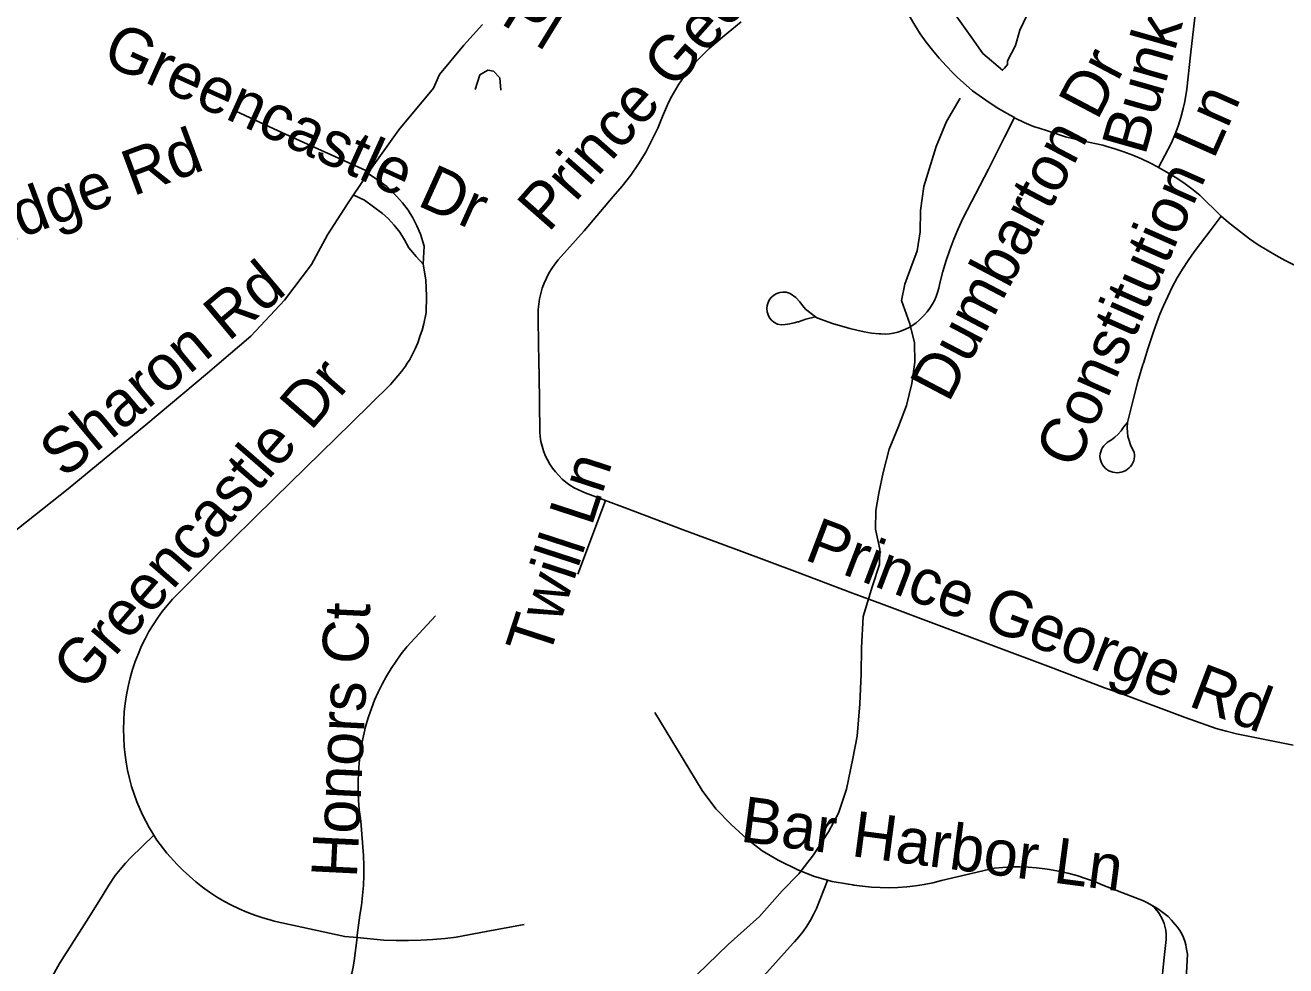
# Model space of a CAD drawing. Extents: x 1383679 to 1536984, y 460658 to 651027.
# Drawn here: x 1445596 to 1448217, y 503812 to 505769 of the extents above; entities that cross this region are included whole.
import ezdxf

# ---------------------------------------------------------------- set-up
doc = ezdxf.new("R2010")
doc.units = 0
for name, color, linetype in [('Exist Hydrographic Misc Water Feature', 7, 'Continuous'), ('Exist Road Non-System Type 51', 7, 'Continuous'), ('Exist Road Non-System Type 51 Label', 7, 'Continuous')]:
    doc.layers.add(name, color=color, linetype=linetype)

msp = doc.modelspace()

# ---------------------------------------------------------------- linework, layer by layer
at = {"layer": 'Exist Hydrographic Misc Water Feature'}
for points in [[(1447564.3, 505743), (1447505.5, 505826.4), (1447508.9, 505843.2), (1447518.2, 505860.1), (1447530.3, 505867.8), (1447556.6, 505879.3), (1447602.9, 505892.4), (1447610.9, 505892.2), (1447675.6, 505922.9), (1447707.7, 505926.2), (1447715.6, 505922), (1447727.3, 505905.8), (1447727.1, 505893.8), (1447702.1, 505846.3), (1447701.8, 505838.3), (1447664.3, 505759.1), (1447655.6, 505727.3), (1447639, 505695.6), (1447638.8, 505687.6), (1447632.6, 505679.8), (1447628.5, 505675.8), (1447587.2, 505710.7), (1447564.3, 505743)], [(1446532.1, 505635.4), (1446541.6, 505666.5), (1446557.8, 505676.1), (1446569.7, 505673.9), (1446583.4, 505659.6), (1446584.9, 505634.3)], [(1447540.4, 505617.6), (1447511.5, 505569.1), (1447490.5, 505517), (1447465, 505433.8), (1447458, 505383.9), (1447457.3, 505339.6), (1447450.6, 505300.3), (1447437.9, 505264.5), (1447425.2, 505230.3), (1447418.6, 505196.8), (1447435.8, 505148), (1447445, 505108.4), (1447446.3, 505068.2), (1447439.6, 505024), (1447428.7, 504978.3), (1447411.9, 504934.3), (1447392.9, 504887.1), (1447380.1, 504838.9), (1447371.3, 504795.6), (1447364.6, 504759.6), (1447363.9, 504721.1), (1447373.2, 504679.1), (1447372.5, 504647.1), (1447357.8, 504603), (1447338.6, 504539.4), (1447335.4, 504473.9), (1447334.4, 504419.7), (1447331.3, 504357.4), (1447326.1, 504290.2), (1447317.3, 504243.6), (1447304, 504179.9), (1447287, 504130.2), (1447266.4, 504091.2), (1447235.5, 504043.4), (1447204.8, 504003.8), (1447170.1, 503968.4), (1447123.1, 503915.2), (1447058, 503856.6), (1446992.9, 503793.9)]]:
    msp.add_lwpolyline(points, dxfattribs=at)
at = {"layer": 'Exist Road Non-System Type 51'}
msp.add_line((1446745.5, 504627.4), (1446802.9, 504780.5), dxfattribs=at)
for points in [[(1447653.2, 505577.2), (1447636.3, 505586.3), (1447618.3, 505597), (1447600.5, 505608.4), (1447566, 505633.2), (1447534.3, 505661.3), (1447525.6, 505669.7), (1447510.8, 505685), (1447496.5, 505700.9), (1447482.8, 505717.3), (1447469.8, 505734.3), (1447457.4, 505751.7), (1447445.7, 505769.6), (1447434.7, 505787.9), (1447424.6, 505806.3), (1447375, 505896.1), (1447355.9, 505931.8), (1447341.5, 505957.2)], [(1447952.9, 505473.5), (1447979.3, 505523.6), (1447986.7, 505541.5), (1447993.2, 505559.5), (1447998.9, 505577.7), (1448003.8, 505596.1), (1448007.2, 505611), (1448011.4, 505636.4), (1448019.4, 505706.8), (1448028.2, 505785.4), (1448029.7, 505793.2), (1448034.6, 505808.3)], [(1446311, 505464.3), (1446373.2, 505552), (1446445.4, 505638.6), (1446457.8, 505666.8), (1446508.1, 505728), (1446547.1, 505770.7)], [(1447085.2, 505776.3), (1447046.2, 505744.3), (1447018.6, 505721.1), (1447006.3, 505709.3), (1446994.4, 505697), (1446983.2, 505684.1), (1446972.4, 505670.7), (1446965.2, 505660.9), (1446955.5, 505646.5), (1446946.4, 505631.8), (1446938, 505616.6), (1446931.5, 505603.6), (1446921.1, 505579.6), (1446911.4, 505555.1), (1446909.1, 505549.9), (1446886.7, 505505.2), (1446871.6, 505480.7), (1446855.3, 505457.1), (1446837.6, 505434.5), (1446819, 505413.2), (1446758.4, 505341.8), (1446704.5, 505281.4), (1446697.4, 505272.5), (1446690.9, 505263.2), (1446685, 505253.5), (1446679.8, 505243.4), (1446675.2, 505233), (1446671.4, 505222.3), (1446668.2, 505211.4), (1446665.7, 505200.4), (1446663.9, 505189.2), (1446662.9, 505177.9), (1446662.6, 505166.5), (1446663, 505155.2), (1446664.3, 505066), (1446664.6, 505043.6), (1446666.1, 504923.6), (1446667, 504913.5), (1446668.6, 504903.5), (1446670.9, 504893.6), (1446673.9, 504883.9), (1446677.6, 504874.5), (1446681.9, 504865.3), (1446686.9, 504856.4), (1446692.5, 504848), (1446698.7, 504839.9), (1446705.5, 504832.3), (1446712.8, 504825.2), (1446720.5, 504818.6), (1446728.7, 504812.6), (1446737.3, 504807.2), (1446746.3, 504802.5), (1446755.7, 504798.3), (1446760.5, 504796.5), (1446802.9, 504780.5)], [(1446034.2, 505590.5), (1446122.1, 505550), (1446183.5, 505521.9), (1446311, 505464.3)], [(1447239.1, 505162.4), (1447242.4, 505160.5), (1447274.5, 505149), (1447310.8, 505138.5), (1447325.6, 505134.6), (1447340.8, 505131.5), (1447356.2, 505129), (1447371.7, 505127.3), (1447375.5, 505127), (1447384.4, 505126.9), (1447393.1, 505127.6), (1447401.8, 505128.9), (1447410.3, 505130.8), (1447418.6, 505133.5), (1447426.7, 505136.8), (1447434.4, 505140.8), (1447441.9, 505145.3), (1447448.9, 505150.5), (1447455.6, 505156.2), (1447462.1, 505162.8), (1447465.4, 505166.1), (1447471.6, 505173.1), (1447477.2, 505180.5), (1447482.2, 505188.3), (1447486.6, 505196.4), (1447490.3, 505204.8), (1447493.4, 505213.5), (1447495.9, 505222.5), (1447497.8, 505232.4), (1447504.2, 505256.9), (1447511.1, 505279.6), (1447518.7, 505302), (1447527.1, 505324.2), (1447536.2, 505346.1), (1447546, 505367.5), (1447599.4, 505470.1), (1447632.6, 505536.3), (1447653.2, 505577.2)], [(1447952.9, 505473.5), (1447951.6, 505474.2), (1447934.9, 505482.9), (1447917.3, 505491.3), (1447899.2, 505499.1), (1447880.8, 505506.1), (1447862.1, 505512.4), (1447843.4, 505517.8), (1447836.6, 505519.5), (1447794, 505529.1), (1447759.4, 505537.5), (1447740.5, 505543.2), (1447721.5, 505549.6), (1447704.3, 505555.1), (1447692.9, 505558.4), (1447673.6, 505567.1), (1447654.8, 505576.3), (1447653.2, 505577.2)], [(1445528.5, 504680.5), (1445685.7, 504804.7), (1445846.7, 504937.7), (1445975.5, 505045.2), (1445999.8, 505066), (1446065.6, 505122.2), (1446135, 505197.2), (1446191.8, 505271.8), (1446224.7, 505333.6), (1446266.2, 505398.1), (1446302.8, 505452.7), (1446311, 505464.3)], [(1446423.5, 505272.2), (1446425.9, 505309.4), (1446418, 505334.8), (1446410.8, 505352.2), (1446402.2, 505368.9), (1446392.2, 505384.8), (1446380.9, 505399.9), (1446368.4, 505413.9), (1446348.3, 505433.8), (1446333, 505445), (1446309.1, 505460.6)], [(1448083.2, 505372.2), (1448038.3, 505416.1), (1448021.9, 505429), (1448005, 505441.4), (1447987.6, 505453), (1447969.8, 505464), (1447952.9, 505473.5)], [(1446423.5, 505272.2), (1446408.9, 505288.4), (1446393.7, 505306.4), (1446384.9, 505322.9), (1446374.8, 505338.5), (1446363.4, 505353.2), (1446350.7, 505367), (1446339, 505377.8), (1446301.5, 505405.2), (1446279.8, 505416)], [(1447888.3, 504942.5), (1447895.7, 504973.1), (1447900.5, 504992.5), (1447910, 505028), (1447920.3, 505063.4), (1447921.1, 505066), (1447931.3, 505098.5), (1447943, 505133.4), (1447955.6, 505168.2), (1447962.8, 505185.6), (1447971.7, 505205.2), (1447981.3, 505224.6), (1447991.7, 505243.5), (1448002.8, 505262.1), (1448014.5, 505280.2), (1448026.9, 505297.9), (1448040, 505315.1), (1448060.4, 505341.5), (1448083.2, 505372.2)], [(1448083.2, 505372.2), (1448098.3, 505358.9), (1448129.3, 505334.6), (1448142.1, 505325.1), (1448160, 505312.8), (1448178.3, 505301.1), (1448197, 505290.1), (1448216.1, 505279.9), (1448235.6, 505270.4), (1448255.5, 505261.6), (1448275.6, 505253.5), (1448296.1, 505246.2), (1448353.7, 505228.5), (1448465.2, 505195.4)], [(1445863.9, 504084), (1445853.8, 504100), (1445840.9, 504125.4), (1445835.2, 504137.5), (1445828.5, 504153.5), (1445817.3, 504185.7), (1445812.8, 504202.4), (1445809, 504219.2), (1445806, 504236.1), (1445804, 504250.7), (1445802.1, 504268.7), (1445801, 504286.6), (1445800.7, 504304.6), (1445801.1, 504322.6), (1445802.3, 504340.5), (1445804.2, 504358.4), (1445806.9, 504376.2), (1445810.3, 504393.8), (1445814.5, 504411.3), (1445819.5, 504428.6), (1445825.1, 504445.7), (1445831.5, 504462.5), (1445838.2, 504477.9), (1445845.5, 504493), (1445853.5, 504507.7), (1445862.1, 504522), (1445871.4, 504536), (1445881.3, 504549.5), (1445891.8, 504562.5), (1445902.8, 504575), (1445983.1, 504655.7), (1446115.5, 504786.1), (1446274.5, 504942.1), (1446355.6, 505022.1), (1446378.4, 505048.8), (1446386.7, 505060), (1446390.7, 505066), (1446395, 505072.4), (1446401, 505083.5), (1446407, 505095.9), (1446412.3, 505108.7), (1446416.8, 505121.7), (1446421.5, 505134.9), (1446425.2, 505148), (1446429.8, 505171.6), (1446430.8, 505205.6), (1446428.9, 505239.9), (1446423.5, 505272.2)], [(1447239.1, 505162.4), (1447219.4, 505158.1), (1447204, 505152.4), (1447202.8, 505152.3), (1447195.4, 505150), (1447185.8, 505148.1), (1447176.1, 505147), (1447167.8, 505146.1), (1447160.4, 505147.2), (1447153, 505151.4), (1447148, 505155.7), (1447143.8, 505160.9), (1447140.8, 505166.8), (1447138.9, 505173.1), (1447138.3, 505179.7), (1447138.9, 505186.3), (1447140.8, 505192.7), (1447143.9, 505198.6), (1447148.1, 505203.8), (1447153.1, 505208.1), (1447158.9, 505211.3), (1447165.3, 505213.4), (1447171.8, 505214.2), (1447178.5, 505213.7), (1447184.4, 505212.2), (1447186.8, 505211.2), (1447198.7, 505202.6), (1447206.9, 505193.8), (1447212.7, 505186.4), (1447218.7, 505178.5), (1447239.1, 505162.4)], [(1447888.3, 504942.5), (1447887.7, 504931.9), (1447888, 504922.9), (1447889.2, 504913.9), (1447891.3, 504905.1), (1447894.3, 504896.6), (1447898.1, 504888.4), (1447900.8, 504883.8), (1447901.8, 504880.4), (1447902.4, 504876), (1447902.5, 504871.6), (1447902, 504867.2), (1447901, 504863), (1447899.4, 504858.9), (1447897.2, 504855), (1447894.6, 504851.4), (1447891.6, 504848.2), (1447888.2, 504845.5), (1447884.4, 504843.2), (1447880.1, 504841.2), (1447875.3, 504839.5), (1447870.9, 504838.6), (1447866.4, 504838.3), (1447861.9, 504838.5), (1447857.5, 504839.3), (1447853.2, 504840.7), (1447849.1, 504842.5), (1447845.4, 504844.9), (1447841.9, 504847.8), (1447838.8, 504851.1), (1447836.2, 504854.7), (1447834.1, 504858.7), (1447832.5, 504862.9), (1447831.4, 504867.2), (1447830.9, 504872), (1447830.9, 504872.8), (1447831.4, 504877.4), (1447832.6, 504882), (1447834.3, 504886.5), (1447836.5, 504890.7), (1447839.2, 504894.5), (1447842.4, 504898), (1447846.2, 504901.3), (1447847.8, 504902.4), (1447854.7, 504906.7), (1447862, 504912.4), (1447868.8, 504918.7), (1447874.8, 504925.7), (1447880.2, 504933.2), (1447888.3, 504942.5)], [(1446802.9, 504780.5), (1446843.6, 504765.1), (1446964.4, 504719.8), (1447080.8, 504676.6), (1447201.5, 504631.2), (1447316.5, 504587.7), (1447376.7, 504565.5), (1447502.4, 504518.6), (1447604.2, 504480), (1447733.4, 504431.6), (1447840.6, 504390.9), (1447872.9, 504379.7), (1448008, 504329.2), (1448072.4, 504306.4), (1448093.4, 504300.5), (1448114.7, 504295.3), (1448232.3, 504271.2)], [(1446449.3, 504540.3), (1446389.6, 504475.9), (1446378.1, 504461.3), (1446367.3, 504446.3), (1446357, 504430.8), (1446347.4, 504414.9), (1446338.5, 504398.6), (1446330.3, 504382), (1446322.7, 504365.1), (1446315.9, 504347.8), (1446309.7, 504330.2), (1446309.1, 504328.4), (1446303.9, 504309.8), (1446299.4, 504291), (1446295.7, 504272.1), (1446292.7, 504253), (1446290.5, 504233.8), (1446289, 504214.6), (1446288.3, 504195.3), (1446288.4, 504176), (1446289.3, 504156.7), (1446290.9, 504137.5), (1446293.3, 504118.2), (1446294, 504113.6), (1446299.5, 504041.7), (1446300.2, 504020.9), (1446300.2, 504000.1), (1446299.3, 503979.4), (1446297.7, 503958.6), (1446295.2, 503938), (1446292, 503917.5), (1446286.7, 503876.3), (1446286.1, 503871)], [(1446905.3, 504339.8), (1446964.2, 504242.3), (1447004, 504177.5), (1447032.4, 504138.8), (1447064.2, 504106.3), (1447096.7, 504076.6), (1447128.8, 504051.9), (1447161.7, 504032.1), (1447204.3, 504011.7), (1447237.3, 503998.2), (1447273.8, 503987.9), (1447308, 503982), (1447317.2, 503980.6), (1447319, 503980.3), (1447337.4, 503977.8), (1447355.6, 503976.1), (1447374, 503975.1), (1447392.4, 503974.9), (1447410.7, 503975.5), (1447429.1, 503976.8), (1447447.3, 503978.9), (1447465.5, 503981.7), (1447483.5, 503985.3), (1447501.6, 503989.7), (1447599.5, 504013), (1447611.4, 504015.4), (1447628.9, 504017.3), (1447646.5, 504018.3), (1447664.1, 504018.5), (1447681.7, 504017.9), (1447699.3, 504016.5), (1447716.5, 504014.2), (1447726, 504012.8), (1447745, 504009.4), (1447763.9, 504005.1), (1447782.6, 504000.1), (1447801.1, 503994.3), (1447819.3, 503987.7), (1447837, 503980.5), (1447912.5, 503950.8), (1447921.4, 503947.4), (1447929.9, 503943.2), (1447938, 503938.4)], [(1445646, 503778.4), (1445667.3, 503817.3), (1445723.9, 503905.5), (1445755.9, 503957.3), (1445769.8, 503980), (1445783.5, 504000), (1445793.8, 504013), (1445804.7, 504025.7), (1445816.1, 504037.8), (1445863.9, 504084)], [(1446286.1, 503871), (1446260.6, 503873.4), (1446114, 503905.6), (1446107.6, 503907.2), (1446090.5, 503912.1), (1446073.7, 503917.7), (1446057.1, 503924), (1446040.9, 503931), (1446024.9, 503938.7), (1446009.3, 503947.1), (1445994.1, 503956.2), (1445979.2, 503965.9), (1445964.9, 503976.3), (1445950.9, 503987.2), (1445937.5, 503998.7), (1445924.5, 504010.8), (1445912.3, 504023.4), (1445890.8, 504046.5), (1445870.1, 504074.1), (1445863.9, 504084)], [(1447264.5, 503990.2), (1447241.6, 503931.8), (1447235.6, 503919.4), (1447228.9, 503907.1), (1447221.5, 503895.2), (1447213.5, 503883.7), (1447204.9, 503872.7), (1447195.6, 503862.1), (1447193, 503859.2), (1447132, 503791.9)], [(1447938, 503938.4), (1447945.3, 503932.3), (1447953.4, 503922.9), (1447961.2, 503908.5), (1447964.5, 503900.7), (1447967.7, 503886.4), (1447968.3, 503877.7), (1447968.5, 503867.2), (1447963.7, 503823.7), (1447959, 503773.8), (1447956.8, 503750.8)], [(1447938, 503938.4), (1447947.3, 503933.4), (1447956.1, 503927.8), (1447964.5, 503921.6), (1447972.4, 503914.7), (1447979.8, 503907.2), (1447986.6, 503899.3), (1447987, 503898.7), (1447992.4, 503892.6), (1447997.2, 503886), (1448001.4, 503879), (1448004.8, 503871.6), (1448007.5, 503863.9), (1448009.5, 503856), (1448010.3, 503850.8), (1448013, 503836.8), (1448010.2, 503784.9), (1448006.7, 503745.5)], [(1446286.1, 503871), (1446341.9, 503865.7), (1446367.5, 503864.9), (1446393, 503864.8), (1446418.6, 503865.5), (1446444.1, 503867), (1446469.6, 503869.3), (1446492.2, 503872), (1446554.9, 503883.7), (1446633.6, 503898.7)], [(1446286.1, 503871), (1446280.2, 503822.6), (1446278, 503809.6), (1446275.1, 503796.8), (1446271.4, 503784.1), (1446267.1, 503771.7), (1446262, 503759.5), (1446256.3, 503747.7), (1446249.9, 503736.2), (1446243, 503725.4), (1446215.1, 503691.6), (1446192.4, 503671.3), (1446174.1, 503657.7), (1446155.8, 503645.9), (1446149.8, 503642.5)]]:
    msp.add_lwpolyline(points, dxfattribs=at)

# ---------------------------------------------------------------- texts
at = {"layer": 'Exist Road Non-System Type 51 Label'}
for s, rotation, p in [('Bunker Hill Cr', 74.1268, (1447924.6, 505496.4)), ('Prince George Rd', 48.6968, (1446684.1, 505336.3)), ('Ayrshire Pl', 328.4311, (1446155.2, 506036.5)), ('Greencastle Dr', 335.6671, (1445752.3, 505692.4)), ('Dumbarton Dr', 62.2512, (1447516, 504981.8)), ('Constitution Ln', 66.0375, (1447780.5, 504842.9)), ('Wolfe Ridge Rd', 20.3937, (1445138.5, 505159.7)), ('Sharon Rd', 39.8772, (1445677.2, 504824.5)), ('Greencastle Dr', 49.0285, (1445717.5, 504379.6)), ('Twill Ln', 71.9394, (1446684.2, 504450)), ('Prince George Rd', 339.1462, (1447213.6, 504658.4)), ('Honors Ct', 87.1909, (1446285.7, 503994)), ('Bar Harbor Ln', 352.514, (1447080.8, 504071.3))]:
    msp.add_text(s, height=95, rotation=rotation, dxfattribs=at).set_placement(p)

doc.saveas('drawing.dxf')
